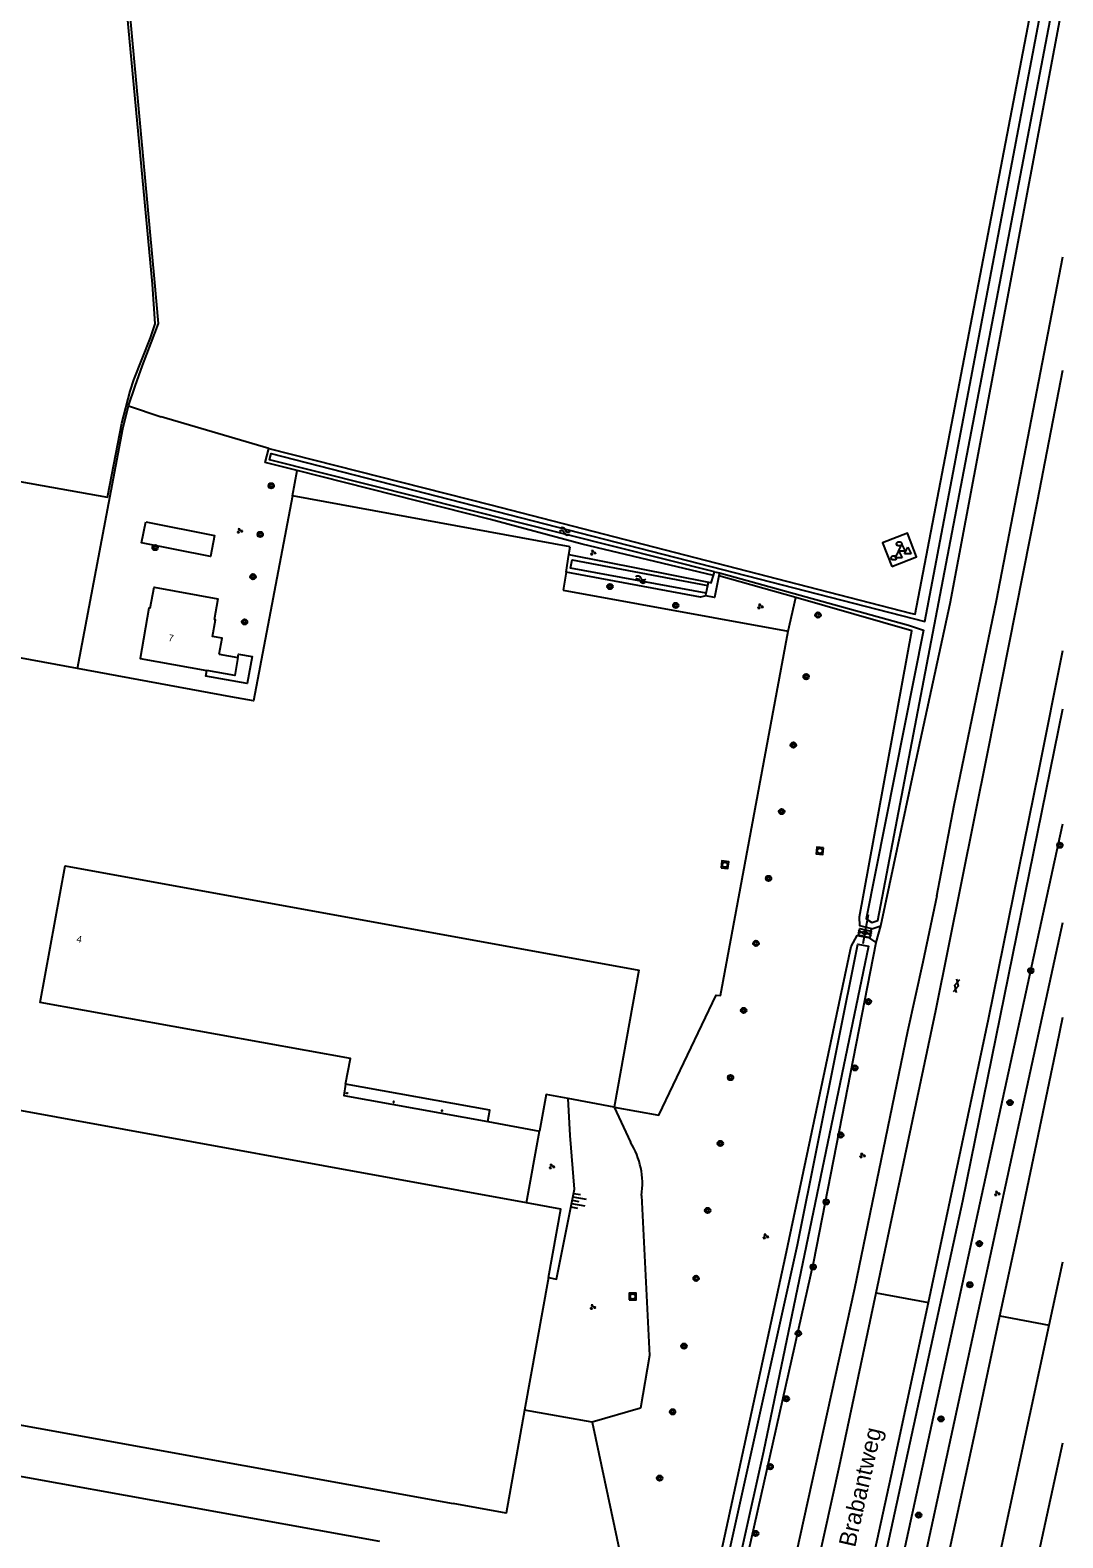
# Model space of a CAD drawing. Extents: x 130998 to 133001, y 398999 to 403002.
# Drawn here: x 132848.1 to 133000, y 400002.3 to 400223.9 of the extents above; entities that cross this region are included whole.
import ezdxf

# ---------------------------------------------------------------- set-up
doc = ezdxf.new("R2010")
doc.units = 0
for name, color, linetype in [('gg-afsc-draadraster', 7, 'Continuous'), ('gg-afsc-hekwerk', 7, 'Continuous'), ('gg-afsc-muur', 7, 'Continuous'), ('gg-anno-huisnummerreeks BGT', 7, 'Continuous'), ('gg-anno-openbare ruimte label', 7, 'Continuous'), ('gg-bbg-gedigitaliseerde bebouwing', 7, 'Continuous'), ('gg-bbg-hoofdgebouw', 7, 'Continuous'), ('gg-bbg-luifel en loopbrug', 7, 'Continuous'), ('gg-bbg-onder overbouw', 7, 'Continuous'), ('gg-bbg-pand overbouw', 7, 'Continuous'), ('gg-bbg-pilaar onder overbouw', 7, 'Continuous'), ('gg-knt-BGT kruinlijn', 7, 'Continuous'), ('gg-knt-bovenkant onderkant talud', 7, 'Continuous'), ('gg-knt-bronhoudergrens', 7, 'Continuous'), ('gg-knt-verharding', 7, 'Continuous'), ('gg-kntw-bovenkant insteek waterloop', 7, 'Continuous'), ('gg-kntw-waterlijn', 7, 'Continuous'), ('gg-kwrk-duiker nz buis', 7, 'Continuous'), ('gg-kwrk-kunstwerk', 7, 'Continuous'), ('gt-grn-groengrens', 7, 'Continuous'), ('gt-grn-vlakafsluiter', 7, 'Continuous'), ('gt-grn-weggrens', 7, 'Continuous'), ('gt-symb-boom', 7, 'Continuous'), ('gt-symb-brandkraan', 7, 'Continuous'), ('gt-symb-gesloten verharding', 7, 'Continuous'), ('gt-symb-groenvak', 7, 'Continuous'), ('gt-symb-rioolschacht', 7, 'Continuous'), ('gt-symb-talud symbool', 7, 'Continuous'), ('gt-symb-waterafsluiter', 7, 'Continuous'), ('gt-symb-watersymbool', 7, 'Continuous')]:
    doc.layers.add(name, color=color, linetype=linetype)

# ---------------------------------------------------------------- blocks, each defined once
blk = doc.blocks.new('gt0-BR')
at = {"layer": 'gt-symb-brandkraan'}
for centre, radius, start, end in [((-0.24, 0), 0.206, 107.5669, 252.4331), ((0.6, -2.66), 3, 106.892, 107.5669), ((0, -0.69), 0.938, 73.108, 106.892), ((-0.6, -2.66), 3, 72.4331, 73.108), ((0.24, 0), 0.206, 287.567, 72.4331), ((0.6, 2.66), 3, 252.4331, 253.108), ((0, 0.69), 0.938, 253.108, 286.8921), ((-0.6, 2.66), 3, 286.8921, 287.567)]:
    blk.add_arc(centre, radius, start, end, dxfattribs=at)
blk = doc.blocks.new('gt0-WAFSL')
at = {"layer": 'gt-symb-waterafsluiter'}
for p, q in [((-0.5, -0.33), (0, 0.67)), ((0, 0.67), (0.5, -0.33)), ((0.5, -0.33), (-0.5, -0.33))]:
    blk.add_line(p, q, dxfattribs=at)
blk = doc.blocks.new('gt0-GESVH1')
at = {"layer": 'gt-symb-gesloten verharding'}
for p, q in [((-0.99, -0.26), (0.01, 0.24)), ((0.01, -0.26), (-0.99, 0.24)), ((0.01, 0.24), (1.01, -0.26)), ((1.01, 0.24), (0.01, -0.26))]:
    blk.add_line(p, q, dxfattribs=at)
blk = doc.blocks.new('gt0-BOOM')
at = {"layer": 'gt-symb-boom'}
for radius in [0.4, 0.2]:
    blk.add_circle((0, 0), radius, dxfattribs=at)
blk = doc.blocks.new('gt0-RS')
at = {"layer": 'gt-symb-rioolschacht'}
blk.add_lwpolyline([(-0.5, -0.5), (0.5, -0.5), (0.5, 0.5), (-0.5, 0.5)], close=True, dxfattribs=at)
blk.add_circle((0, 0), 0.375, dxfattribs=at)
blk = doc.blocks.new('gt0-GRVAK')
at = {"layer": 'gt-symb-groenvak'}
for p, q in [((-0.11, 0.19), (-0.23, 0.24)), ((-0.18, 0.15), (0.09, 0.15)), ((-0.09, 0.21), (-0.16, 0.32)), ((-0.05, 0.21), (-0.05, 0.39)), ((0, 0.21), (0.06, 0.32)), ((0.01, 0.19), (0.13, 0.24)), ((0.26, -0.05), (0.2, 0.06)), ((0.3, -0.05), (0.3, 0.13)), ((0.35, -0.05), (0.41, 0.06)), ((-0.24, -0.23), (-0.36, -0.18)), ((-0.32, -0.26), (-0.05, -0.26)), ((-0.23, -0.21), (-0.29, -0.09)), ((-0.18, -0.2), (-0.18, -0.02)), ((-0.14, -0.21), (-0.07, -0.09)), ((-0.12, -0.23), (0, -0.18)), ((0.24, -0.07), (0.12, -0.02)), ((0.17, -0.11), (0.44, -0.11)), ((0.37, -0.07), (0.49, -0.02))]:
    blk.add_line(p, q, dxfattribs=at)
blk = doc.blocks.new('gt0-WA')
at = {"layer": 'gt-symb-watersymbool'}
for centre, start, end in [((-0.32, 0.02), 28.0725, 151.9275), ((0.43, 0.42), 208.0725, 331.9275), ((-0.32, -0.43), 28.0725, 151.9275), ((0.43, -0.03), 208.0725, 331.9275)]:
    blk.add_arc(centre, 0.425, start, end, dxfattribs=at)
blk = doc.blocks.new('gt0-TALUD_1')
at = {"layer": 'gt-symb-talud symbool'}
for p, q in [((-1, -1), (-1, 0)), ((-0.5, -2), (-0.5, 0)), ((0, -1), (0, 0)), ((0.5, -2), (0.5, 0)), ((1, -1), (1, 0))]:
    blk.add_line(p, q, dxfattribs=at)

msp = doc.modelspace()

# ---------------------------------------------------------------- linework, layer by layer
at = {"layer": 'gg-afsc-draadraster'}
for points in [[(132859.53, 400155.5), (132861.61, 400166.15), (132862.82, 400170.87), (132863.37, 400172.52), (132865.83, 400178.72), (132866.49, 400180.76), (132866.08, 400186.6), (132850.86, 400349.67)], [(132862.56, 400168.73), (132863.53, 400171.58), (132864.64, 400174.63), (132865.93, 400177.96), (132866.96, 400180.8), (132866.39, 400187.38), (132851.45, 400349.66)], [(132834.54, 400139.65), (132838.3, 400159.05), (132859.49, 400155.28), (132859.53, 400155.5)]]:
    msp.add_lwpolyline(points, dxfattribs=at)
at = {"layer": 'gg-afsc-hekwerk'}
for p, q in [((132862.56, 400168.73), (132867.37, 400167.08)), ((132927.54, 400147.96), (132886.71, 400155.45)), ((132926.93, 400144.26), (132927.36, 400146.84)), ((132927.36, 400146.84), (132927.54, 400147.96)), ((132926.93, 400144.26), (132926.48, 400141.61)), ((132855.06, 400130.07), (132839.85, 400132.86)), ((132877.64, 400125.94), (132855.06, 400130.07)), ((132814.35, 400017.13), (132899.47, 400001.77))]:
    msp.add_line(p, q, dxfattribs=at)
for points in [[(132855.06, 400130.07), (132861.73, 400165.35), (132862.56, 400168.73)], [(132886.71, 400155.45), (132880.95, 400125.33), (132877.64, 400125.94)]]:
    msp.add_lwpolyline(points, dxfattribs=at)
at = {"layer": 'gg-afsc-muur'}
msp.add_line((132921.09, 400051.52), (132923, 400062.03), dxfattribs=at)
at = {"layer": 'gg-bbg-gedigitaliseerde bebouwing'}
msp.add_lwpolyline([(132865.78, 400138.94), (132866.34, 400142.02), (132875.73, 400140.31), (132875.17, 400137.25)], dxfattribs=at)
at = {"layer": 'gg-bbg-hoofdgebouw'}
for p, q in [((132875.93, 400132.21), (132878.65, 400131.72)), ((132934, 400065.56), (132927.24, 400066.84)), ((132915.42, 400063.46), (132923, 400062.03)), ((132924.37, 400040.55), (132920.84, 400021.02))]:
    msp.add_line(p, q, dxfattribs=at)
for points in [[(132865.78, 400138.94), (132865.57, 400138.98), (132864.27, 400131.57), (132874.11, 400129.81)], [(132875.93, 400132.21), (132876.34, 400134.53), (132874.94, 400134.78), (132875.38, 400137.22), (132875.17, 400137.25)], [(132878.65, 400131.72), (132878.19, 400129.07), (132874.11, 400129.81)], [(132894.51, 400068.94), (132895.2, 400072.72), (132849.58, 400080.96), (132853.24, 400101.05), (132937.65, 400085.73), (132934, 400065.56)], [(132927.24, 400066.84), (132923.98, 400067.45), (132923, 400062.03)], [(132921.09, 400051.52), (132841.96, 400065.9), (132839.15, 400050.61)], [(132924.37, 400040.55), (132926.18, 400050.59), (132921.09, 400051.52)], [(132834.33, 400023.8), (132833.85, 400021.16), (132910.34, 400007.29)], [(132920.84, 400021.02), (132918.1, 400005.88), (132910.34, 400007.29)]]:
    msp.add_lwpolyline(points, dxfattribs=at)
at = {"layer": 'gg-bbg-luifel en loopbrug'}
for points in [[(132865.12, 400151.66), (132875.24, 400149.62), (132874.62, 400146.53), (132864.5, 400148.57), (132865.12, 400151.66)], [(132878.65, 400131.72), (132878.74, 400132.21), (132880.74, 400131.84), (132880.02, 400127.88), (132873.95, 400128.98), (132874.11, 400129.81)]]:
    msp.add_lwpolyline(points, dxfattribs=at)
at = {"layer": 'gg-bbg-onder overbouw'}
msp.add_lwpolyline([(132915.42, 400063.46), (132915.72, 400065.14), (132894.51, 400068.94)], dxfattribs=at)
at = {"layer": 'gg-bbg-pand overbouw'}
msp.add_lwpolyline([(132894.51, 400068.94), (132894.24, 400067.3), (132915.42, 400063.46)], dxfattribs=at)
at = {"layer": 'gg-bbg-pilaar onder overbouw'}
for points in [[(132894.76, 400067.63), (132894.75, 400067.61), (132894.74, 400067.6), (132894.72, 400067.59), (132894.7, 400067.59), (132894.68, 400067.59), (132894.67, 400067.6), (132894.66, 400067.61), (132894.65, 400067.63), (132894.65, 400067.65), (132894.65, 400067.67), (132894.66, 400067.68), (132894.67, 400067.7), (132894.69, 400067.71), (132894.71, 400067.71), (132894.73, 400067.7), (132894.74, 400067.7), (132894.76, 400067.68), (132894.76, 400067.66), (132894.77, 400067.65), (132894.76, 400067.63)], [(132901.63, 400066.39), (132901.61, 400066.4), (132901.6, 400066.41), (132901.58, 400066.41), (132901.56, 400066.41), (132901.54, 400066.4), (132901.53, 400066.39), (132901.52, 400066.37), (132901.52, 400066.35), (132901.52, 400066.33), (132901.53, 400066.32), (132901.55, 400066.3), (132901.56, 400066.29), (132901.58, 400066.29), (132901.6, 400066.3), (132901.62, 400066.3), (132901.63, 400066.32), (132901.64, 400066.34), (132901.64, 400066.35), (132901.64, 400066.37), (132901.63, 400066.39)], [(132908.74, 400065.1), (132908.73, 400065.11), (132908.71, 400065.12), (132908.7, 400065.13), (132908.68, 400065.13), (132908.66, 400065.12), (132908.64, 400065.11), (132908.63, 400065.1), (132908.63, 400065.08), (132908.63, 400065.06), (132908.63, 400065.04), (132908.65, 400065.03), (132908.66, 400065.02), (132908.68, 400065.01), (132908.7, 400065.01), (132908.71, 400065.02), (132908.73, 400065.03), (132908.74, 400065.04), (132908.75, 400065.06), (132908.75, 400065.08), (132908.74, 400065.1)]]:
    msp.add_lwpolyline(points, dxfattribs=at)
at = {"layer": 'gg-knt-BGT kruinlijn'}
msp.add_lwpolyline([(132924.37, 400040.55), (132925.52, 400040.3), (132928.16, 400053.5), (132927.54, 400061.39), (132927.24, 400066.84)], dxfattribs=at)
at = {"layer": 'gg-knt-bovenkant onderkant talud'}
for p, q in [((132971.77, 400091.48), (132971.88, 400091.79)), ((132972.52, 400089.77), (132973.22, 400092.25)), ((132934, 400065.56), (132936.39, 400060.44)), ((132930.79, 400019.27), (132935.37, 399997.6))]:
    msp.add_line(p, q, dxfattribs=at)
msp.add_lwpolyline([(132938.03, 400052.61), (132939.21, 400029.08), (132937.89, 400021.33), (132930.79, 400019.27)], dxfattribs=at)
msp.add_arc((132926.63, 400054.3), 11.53, 351.5497, 32.1709, dxfattribs=at)
at = {"layer": 'gg-knt-bronhoudergrens'}
msp.add_line((132883.2, 400162.42), (132867.37, 400167.08), dxfattribs=at)
at = {"layer": 'gg-knt-verharding'}
for p, q in [((132926.48, 400141.61), (132959.6, 400135.56)), ((132971.45, 400090.53), (132971.42, 400090.54)), ((132998.01, 400033.54), (133000, 400042.82)), ((132930.79, 400019.27), (132920.84, 400021.02))]:
    msp.add_line(p, q, dxfattribs=at)
for points in [[(132972.55, 400038.3), (132974.47, 400047.36), (132981.3, 400079.81), (132988.91, 400117.59), (132996.29, 400154.71), (133000, 400173.96)], [(132974.84, 400145.08), (132978.49, 400146.51), (132977.14, 400149.96), (132973.48, 400148.56), (132974.84, 400145.08)], [(132934, 400065.56), (132940.56, 400064.38), (132949.02, 400082.03), (132949.64, 400081.99), (132959.6, 400135.56)], [(132980.23, 400036.86), (132982.01, 400045.18), (132989.06, 400078.5), (132996.52, 400115.28), (133000, 400132.75)], [(132971.42, 400090.54), (132969.94, 400090.88), (132970.16, 400091.85), (132971.77, 400091.48)], [(132971.77, 400091.48), (132971.81, 400091.47), (132971.59, 400090.5), (132971.45, 400090.53)], [(132990.75, 400034.89), (132993.61, 400048.24), (132999.17, 400074.76), (133000, 400078.82)], [(132938.8, 399887.79), (132945.01, 399914.23), (132951.77, 399943.68), (132959.36, 399977.59), (132967.14, 400012.83), (132972.55, 400038.3)], [(132943.85, 399875.52), (132945.71, 399883.37), (132952.28, 399911.81), (132959.47, 399942.44), (132966.84, 399975.14), (132974.77, 400011.33), (132980.23, 400036.86)], [(132954.78, 399873.4), (132959.22, 399893.2), (132973.89, 399957.56), (132980.77, 399988.58), (132987.28, 400018.72), (132990.75, 400034.89)], [(132962.14, 399872.47), (132966.32, 399891.03), (132973.52, 399922.78), (132980.98, 399955.43), (132987.91, 399986.53), (132998.01, 400033.54)]]:
    msp.add_lwpolyline(points, dxfattribs=at)
at = {"layer": 'gg-kntw-bovenkant insteek waterloop'}
for p, q in [((132927.36, 400146.84), (132947.9, 400142.77)), ((132960.75, 400140.5), (132949.4, 400143.71)), ((132972.52, 400089.77), (132971.45, 400090.53)), ((132971.88, 400091.79), (132973.22, 400092.25)), ((132996.46, 400000), (133000, 400016.22))]:
    msp.add_line(p, q, dxfattribs=at)
for points in [[(132883.2, 400162.42), (132915.88, 400154.17), (132977.57, 400138.2), (132978.29, 400138.09), (132997.91, 400240.26), (133000, 400252.65)], [(132973.22, 400092.25), (132978.2, 400115.48), (132983.44, 400139.62), (133000, 400227.78)], [(132887.39, 400159.18), (132882.68, 400160.38), (132883.2, 400162.42)], [(132948.61, 400143.75), (132929.31, 400148.39), (132915.84, 400151.99), (132887.39, 400159.18)], [(132947.47, 400140.76), (132946.72, 400140.59), (132926.93, 400144.26)], [(132971.88, 400091.79), (132970.14, 400092.25), (132970.08, 400093.58), (132977.79, 400135.62), (132960.75, 400140.5)], [(132922.19, 399878.85), (132938.03, 399946.14), (132959.22, 400043.64), (132968.87, 400089.22), (132969.76, 400090.83), (132971.42, 400090.54)], [(132926.08, 399879.73), (132941.39, 399945.27), (132963.35, 400042.89), (132972.52, 400089.77)]]:
    msp.add_lwpolyline(points, dxfattribs=at)
at = {"layer": 'gg-kntw-waterlijn'}
for points in [[(132948.77, 400144.29), (132883.32, 400160.77), (132883.56, 400161.72), (132979.69, 400136.99), (132998.99, 400238.35), (133000, 400244.66)], [(132949.49, 400144.15), (132977.28, 400136.46), (132979.48, 400135.71), (132971.05, 400093.28), (132971.89, 400092.72), (132972.79, 400093.04), (132998.59, 400227.73), (133000, 400236.29)], [(132947.56, 400141.17), (132927.58, 400144.86), (132927.81, 400146.08), (132947.8, 400142.27)], [(132890.61, 399743.75), (132919.83, 399864.09), (132934.45, 399925.97), (132960.96, 400045.33), (132969.86, 400089.55), (132971.42, 400089.24), (132955.97, 400014.97), (132943.52, 399959.03), (132917.57, 399847.68), (132891.99, 399743.33), (132890.61, 399743.75)]]:
    msp.add_lwpolyline(points, dxfattribs=at)
at = {"layer": 'gg-kwrk-duiker nz buis'}
msp.add_line((132970.61, 400089.67), (132971.41, 400093.93), dxfattribs=at)
at = {"layer": 'gg-kwrk-kunstwerk'}
for p, q in [((132948.61, 400143.75), (132948.77, 400144.29)), ((132948.77, 400144.29), (132949.49, 400144.15)), ((132949.49, 400144.15), (132949.4, 400143.71)), ((132947.56, 400141.17), (132947.8, 400142.27)), ((132947.8, 400142.27), (132947.9, 400142.77)), ((132947.47, 400140.76), (132947.56, 400141.17))]:
    msp.add_line(p, q, dxfattribs=at)
for points in [[(132949.4, 400143.71), (132948.74, 400140.53), (132947.47, 400140.76)], [(132947.9, 400142.77), (132948.28, 400142.68), (132948.61, 400143.75)]]:
    msp.add_lwpolyline(points, dxfattribs=at)
at = {"layer": 'gt-grn-groengrens'}
for p, q in [((132959.6, 400135.56), (132960.75, 400140.5)), ((132981.45, 400096.68), (132984.02, 400109.99))]:
    msp.add_line(p, q, dxfattribs=at)
for points in [[(132984.02, 400109.99), (132990.22, 400140.06), (133000, 400190.64)], [(132945.86, 399875.11), (132958.35, 399928.33), (132985.27, 400051.81), (133000, 400124.13)], [(132949.47, 399874.44), (132973.13, 399984.06), (132999.96, 400107.04), (133000, 400107.24)], [(132981.45, 400096.68), (132979.4, 400086.88), (132977.16, 400076.72), (132969.36, 400038.9), (132947.6, 399940.04), (132933.11, 399878.27), (132926.08, 399879.73)], [(132952.42, 399873.9), (132967.96, 399945.23), (132994.53, 400067.49), (133000, 400092.73)]]:
    msp.add_lwpolyline(points, dxfattribs=at)
at = {"layer": 'gt-grn-vlakafsluiter'}
msp.add_line((132886.71, 400155.45), (132887.39, 400159.18), dxfattribs=at)
at = {"layer": 'gt-grn-weggrens'}
for p, q in [((132972.55, 400038.3), (132980.23, 400036.86)), ((132990.75, 400034.89), (132998.01, 400033.54))]:
    msp.add_line(p, q, dxfattribs=at)

# ---------------------------------------------------------------- block references
at = {"layer": 'gt-symb-boom'}
for p in [(132883.56, 400156.95), (132866.49, 400147.86), (132881.95, 400149.79), (132880.88, 400143.58), (132933.39, 400142.14), (132943.06, 400139.35), (132879.65, 400136.93), (132963.98, 400137.95), (132962.24, 400128.89), (132960.36, 400118.83), (132958.64, 400109.04), (132999.56, 400104.1), (132956.71, 400099.22), (132954.86, 400089.67), (132995.28, 400085.67), (132971.4, 400081.1), (132953.05, 400079.81), (132969.42, 400071.35), (132951.12, 400069.94), (132992.23, 400066.25), (132967.33, 400061.48), (132949.62, 400060.25), (132947.75, 400050.39), (132965.19, 400051.65), (132987.72, 400045.51), (132963.28, 400042.1), (132946.05, 400040.41), (132986.33, 400039.46), (132961.1, 400032.32), (132944.28, 400030.44), (132959.33, 400022.7), (132942.6, 400020.78), (132982.08, 400019.74), (132956.95, 400012.72), (132940.69, 400011.03), (132978.79, 400005.59), (132954.81, 400002.9)]:
    msp.add_blockref('gt0-BOOM', p, dxfattribs=at)
at = {"layer": 'gt-symb-brandkraan'}
for p in [(132975.93, 400148.41), (132975.14, 400146.34)]:
    msp.add_blockref('gt0-BR', p, dxfattribs=at)
at = {"layer": 'gt-symb-gesloten verharding'}
for p, rotation in [((132970.86, 400091.21), -12.062746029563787), ((132984.35, 400083.43), 76.35276166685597)]:
    msp.add_blockref('gt0-GESVH1', p, dxfattribs=dict(at, rotation=rotation))
at = {"layer": 'gt-symb-groenvak'}
for p in [(132878.92, 400150.34), (132930.88, 400147.13), (132955.48, 400139.23), (132924.8, 400056.87), (132970.49, 400058.49), (132990.31, 400052.9), (132956.26, 400046.59), (132930.84, 400036.2)]:
    msp.add_blockref('gt0-GRVAK', p, dxfattribs=at)
at = {"layer": 'gt-symb-rioolschacht'}
for p, rotation in [((132964.26, 400103.27), 173.67673989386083), ((132950.29, 400101.23), -7.1440338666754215)]:
    msp.add_blockref('gt0-RS', p, dxfattribs=dict(at, rotation=rotation))
msp.add_blockref('gt0-RS', (132936.73, 400037.74), dxfattribs=at)
at = {"layer": 'gt-symb-talud symbool', "xscale": 0.9999699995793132, "yscale": 0.9999699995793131, "rotation": 79.74640197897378}
msp.add_blockref('gt0-TALUD_1', (132927.87, 400051.86), dxfattribs=at)
at = {"layer": 'gt-symb-waterafsluiter'}
for p in [(132976.33, 400147.67), (132975.86, 400146.68), (132977.19, 400147.27)]:
    msp.add_blockref('gt0-WAFSL', p, dxfattribs=at)
at = {"layer": 'gt-symb-watersymbool'}
for p, rotation in [((132926.69, 400150.27), -14.300277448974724), ((132937.82, 400143.18), -9.725965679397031)]:
    msp.add_blockref('gt0-WA', p, dxfattribs=dict(at, rotation=rotation))

# ---------------------------------------------------------------- texts
at = {"layer": 'gg-anno-huisnummerreeks BGT'}
for s, rotation, p in [('7', 350.1, (132868.38, 400134.14)), ('4', 349.7, (132854.88, 400089.87))]:
    msp.add_text(s, height=1, rotation=rotation, dxfattribs=at).set_placement(p)
at = {"layer": 'gg-anno-openbare ruimte label'}
msp.add_text('Midden-Brabantweg', height=2.5, rotation=77.2, dxfattribs=at).set_placement((132966.76, 399988.98))

doc.saveas('drawing.dxf')
